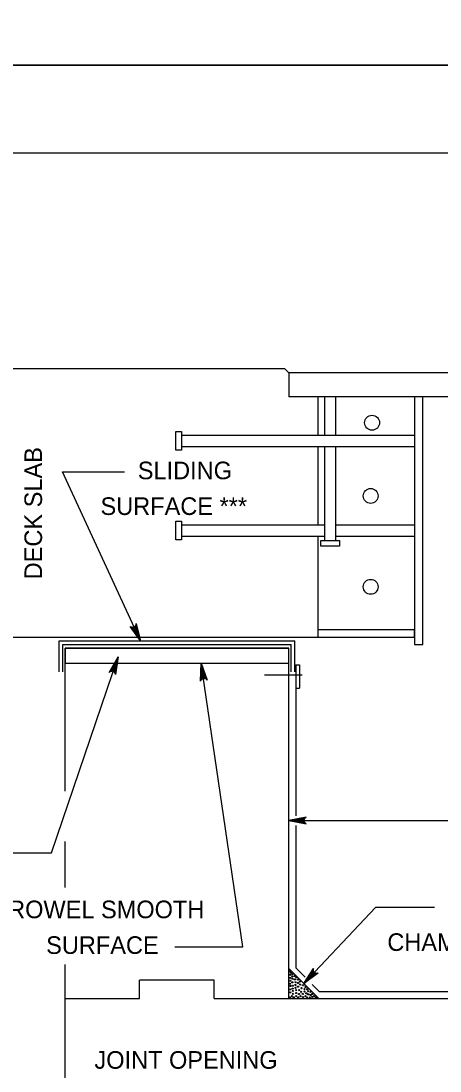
# Model space of a CAD drawing. Extents: x 636530 to 644067, y 294168 to 299122.
# Drawn here: x 639246.3 to 639317.7, y 295185.2 to 295364 of the extents above; entities that cross this region are included whole.
import ezdxf

# ---------------------------------------------------------------- set-up
doc = ezdxf.new("R2010")
doc.units = 0
doc.layers.add('1', color=7, linetype='Continuous')
doc.layers.add('PLT-BNDY', color=7, linetype='Continuous')

msp = doc.modelspace()

# ---------------------------------------------------------------- linework, layer by layer
at = {"layer": '1'}
for p, q in [((639832.78, 295341.48), (639046.78, 295341.48)), ((639112.67, 295304.82), (639291.18, 295304.82)), ((639378.27, 295304.11), (639291.89, 295304.11)), ((639291.89, 295304.11), (639291.89, 295299.98)), ((639378.27, 295299.98), (639291.89, 295299.98)), ((639296.83, 295299.98), (639296.83, 295293.45)), ((639297.98, 295299.98), (639297.98, 295293.45)), ((639299.89, 295299.98), (639299.89, 295293.45)), ((639313.34, 295299.98), (639313.34, 295257.82)), ((639314.76, 295257.82), (639314.76, 295299.98)), ((639273.65, 295293.45), (639313.34, 295293.45)), ((639273.65, 295291.54), (639313.34, 295291.54)), ((639296.83, 295291.54), (639296.83, 295278.21)), ((639297.98, 295291.54), (639297.98, 295275.53)), ((639299.89, 295291.54), (639299.89, 295275.53)), ((639253.37, 295287.24), (639263.93, 295287.24)), ((639266.65, 295258.46), (639253.37, 295287.24)), ((639273.65, 295278.21), (639297.98, 295278.21)), ((639299.89, 295278.21), (639313.34, 295278.21)), ((639273.65, 295276.3), (639297.98, 295276.3)), ((639296.83, 295276.3), (639296.83, 295259.09)), ((639299.89, 295276.3), (639313.34, 295276.3)), ((639313.34, 295260.36), (639296.83, 295260.36)), ((639313.34, 295260.36), (639313.34, 295259.09)), ((639313.34, 295259.09), (639313.34, 295260.36)), ((639238.55, 295259.1), (639313.34, 295259.1)), ((639252.76, 295258.46), (639292.92, 295258.46)), ((639252.76, 295253.16), (639252.76, 295258.46)), ((639292.92, 295253.16), (639292.92, 295258.46)), ((639296.83, 295259.09), (639313.34, 295259.09)), ((639253.4, 295257.83), (639292.29, 295257.83)), ((639253.4, 295253.16), (639253.4, 295257.83)), ((639253.79, 295257.19), (639291.89, 295257.19)), ((639253.79, 295232.89), (639253.79, 295257.19)), ((639291.89, 295197.57), (639291.89, 295257.19)), ((639291.89, 295202.69), (639291.89, 295257.19)), ((639292.29, 295253.16), (639292.29, 295257.83)), ((639313.34, 295257.82), (639314.76, 295257.82)), ((639251.5, 295222.35), (639262.81, 295255.74)), ((639253.79, 295254.65), (639291.89, 295254.65)), ((639284.06, 295206.37), (639277, 295254.65)), ((639293.11, 295254.38), (639293.11, 295250.42)), ((639293.11, 295254.38), (639293.72, 295254.38)), ((639293.11, 295253.82), (639293.11, 295228.67)), ((639293.72, 295254.38), (639293.72, 295250.42)), ((639294.17, 295252.61), (639287.77, 295252.61)), ((639293.11, 295250.42), (639293.72, 295250.42)), ((639291.89, 295227.88), (639370.65, 295227.88)), ((639293.11, 295227.02), (639293.11, 295202.78)), ((639253.79, 295216.49), (639253.79, 295224.3)), ((639232.79, 295222.35), (639251.5, 295222.35)), ((639306.7, 295213.1), (639294.45, 295200.13)), ((639316.75, 295213.1), (639306.7, 295213.1)), ((639272.48, 295206.37), (639284.06, 295206.37)), ((639253.79, 295147.74), (639253.79, 295203.36)), ((639293.11, 295202.78), (639294.7, 295201.2)), ((639291.89, 295202.69), (639297.02, 295197.57)), ((639279.19, 295200.7), (639266.49, 295200.7)), ((639266.49, 295197.57), (639266.49, 295200.7)), ((639279.19, 295197.57), (639279.19, 295200.7)), ((639295.91, 295199.99), (639297.1, 295198.79)), ((639253.79, 295197.57), (639266.49, 295197.57)), ((639279.19, 295197.57), (639291.89, 295197.57)), ((639291.89, 295197.57), (639370.65, 295197.57)), ((639297.1, 295198.79), (639365.44, 295198.79))]:
    msp.add_line(p, q, dxfattribs=at)
for points in [[(639291.89, 295304.11), (639291.18, 295304.82)], [(639266.65, 295258.46), (639264.9, 295260.93), (639265.02, 295260.86), (639265.14, 295260.79), (639265.25, 295260.78), (639265.37, 295260.77), (639265.47, 295260.8), (639265.56, 295260.82), (639265.65, 295260.88), (639265.73, 295260.94), (639265.8, 295261.03), (639265.86, 295261.13), (639265.89, 295261.27), (639265.91, 295261.4), (639266.65, 295258.46), (639265.89, 295261.27), (639265.86, 295261.13), (639266.65, 295258.46), (639265.8, 295261.03), (639265.73, 295260.94), (639266.65, 295258.46), (639265.65, 295260.88), (639265.56, 295260.82), (639266.65, 295258.46), (639265.47, 295260.8), (639265.37, 295260.77), (639266.65, 295258.46), (639265.25, 295260.78), (639265.14, 295260.79), (639266.65, 295258.46), (639265.02, 295260.86)], [(639262.81, 295255.74), (639262.39, 295252.74), (639262.35, 295252.87), (639262.31, 295253.01), (639262.23, 295253.1), (639262.16, 295253.18), (639262.07, 295253.23), (639261.98, 295253.28), (639261.88, 295253.3), (639261.78, 295253.31), (639261.66, 295253.29), (639261.55, 295253.26), (639261.44, 295253.18), (639261.33, 295253.1), (639262.81, 295255.74), (639261.44, 295253.18), (639261.55, 295253.26), (639262.81, 295255.74), (639261.66, 295253.29), (639261.78, 295253.31), (639262.81, 295255.74), (639261.88, 295253.3), (639261.98, 295253.28), (639262.81, 295255.74), (639262.07, 295253.23), (639262.16, 295253.18), (639262.81, 295255.74), (639262.23, 295253.1), (639262.31, 295253.01), (639262.81, 295255.74), (639262.35, 295252.87)], [(639277, 295254.65), (639277.99, 295251.78), (639277.89, 295251.89), (639277.8, 295251.99), (639277.69, 295252.03), (639277.58, 295252.08), (639277.48, 295252.08), (639277.38, 295252.08), (639277.28, 295252.05), (639277.18, 295252.02), (639277.09, 295251.95), (639277, 295251.87), (639276.94, 295251.75), (639276.88, 295251.62), (639277, 295254.65), (639276.94, 295251.75), (639277, 295251.87), (639277, 295254.65), (639277.09, 295251.95), (639277.18, 295252.02), (639277, 295254.65), (639277.28, 295252.05), (639277.38, 295252.08), (639277, 295254.65), (639277.48, 295252.08), (639277.58, 295252.08), (639277, 295254.65), (639277.69, 295252.03), (639277.8, 295251.99), (639277, 295254.65), (639277.89, 295251.89)], [(639291.89, 295227.88), (639294.88, 295227.32), (639294.76, 295227.4), (639294.65, 295227.48), (639294.59, 295227.58), (639294.53, 295227.68), (639294.51, 295227.78), (639294.49, 295227.88), (639294.51, 295227.98), (639294.53, 295228.08), (639294.59, 295228.18), (639294.65, 295228.28), (639294.76, 295228.36), (639294.88, 295228.44), (639291.89, 295227.88), (639294.76, 295228.36), (639294.65, 295228.28), (639291.89, 295227.88), (639294.59, 295228.18), (639294.53, 295228.08), (639291.89, 295227.88), (639294.51, 295227.98), (639294.49, 295227.88), (639291.89, 295227.88), (639294.51, 295227.78), (639294.53, 295227.68), (639291.89, 295227.88), (639294.59, 295227.58), (639294.65, 295227.48), (639291.89, 295227.88), (639294.76, 295227.4)], [(639294.45, 295200.13), (639296.1, 295202.68), (639296.08, 295202.55), (639296.05, 295202.41), (639296.09, 295202.3), (639296.12, 295202.18), (639296.18, 295202.1), (639296.24, 295202.02), (639296.32, 295201.97), (639296.41, 295201.91), (639296.52, 295201.88), (639296.64, 295201.86), (639296.77, 295201.89), (639296.91, 295201.92), (639294.45, 295200.13), (639296.77, 295201.89), (639296.64, 295201.86), (639294.45, 295200.13), (639296.52, 295201.88), (639296.41, 295201.91), (639294.45, 295200.13), (639296.32, 295201.97), (639296.24, 295202.02), (639294.45, 295200.13), (639296.18, 295202.1), (639296.12, 295202.18), (639294.45, 295200.13), (639296.09, 295202.3), (639296.05, 295202.41), (639294.45, 295200.13), (639296.08, 295202.55)]]:
    msp.add_lwpolyline(points, dxfattribs=at)
for points in [[(639272.69, 295290.91), (639272.69, 295294.09), (639273.65, 295294.09), (639273.65, 295290.91)], [(639272.69, 295275.67), (639272.69, 295278.84), (639273.65, 295278.84), (639273.65, 295275.67)], [(639297.35, 295275.53), (639300.53, 295275.53), (639300.53, 295274.58), (639297.35, 295274.58)], [(639253.79, 295254.65), (639291.89, 295254.65), (639291.89, 295257.19), (639253.79, 295257.19)]]:
    msp.add_lwpolyline(points, close=True, dxfattribs=at)
for centre, radius in [((639306.1, 295295.59), 1.27), ((639305.86, 295283.13), 1.27), ((639305.86, 295267.66), 1.27), ((639292.05, 295202.22), 0.0964), ((639292.15, 295201.59), 0.0964), ((639292.14, 295201.08), 0.0964), ((639292.29, 295201.96), 0.0964), ((639292.48, 295201.34), 0.0964), ((639292.53, 295201.71), 0.0964), ((639292.54, 295200.95), 0.0964), ((639292.87, 295201.4), 0.0964), ((639293.16, 295201.17), 0.0964), ((639292.15, 295200.09), 0.0964), ((639292.15, 295200.61), 0.0964), ((639292.15, 295199.14), 0.0964), ((639292.17, 295199.7), 0.0964), ((639292.52, 295200.33), 0.0964), ((639292.57, 295199.27), 0.0964), ((639292.59, 295199.76), 0.0964), ((639292.94, 295200.84), 0.0964), ((639293.04, 295199.88), 0.0964), ((639293.05, 295200.35), 0.0964), ((639293.07, 295199.4), 0.0964), ((639293.48, 295200.82), 0.0964), ((639293.49, 295200.22), 0.0964), ((639293.48, 295199.59), 0.0964), ((639293.78, 295200.48), 0.0964), ((639293.85, 295199.94), 0.0964), ((639294.06, 295199.34), 0.0964), ((639294.36, 295199.83), 0.0964), ((639294.59, 295199.18), 0.0964), ((639294.78, 295199.54), 0.0964), ((639295.06, 295199.18), 0.0964), ((639292.13, 295197.76), 0.0964), ((639292.16, 295198.62), 0.0964), ((639292.42, 295197.99), 0.0964), ((639292.6, 295198.87), 0.0964), ((639292.6, 295198.37), 0.0964), ((639292.74, 295197.78), 0.0964), ((639293.15, 295198.51), 0.0964), ((639293.17, 295198.99), 0.0964), ((639293.17, 295197.97), 0.0964), ((639293.52, 295197.78), 0.0964), ((639293.65, 295198.34), 0.0964), ((639293.67, 295198.99), 0.0964), ((639293.89, 295197.98), 0.0964), ((639294.03, 295198.71), 0.0964), ((639294.29, 295198.35), 0.0964), ((639294.33, 295197.82), 0.0964), ((639294.59, 295198.76), 0.0964), ((639294.77, 295197.97), 0.0964), ((639294.91, 295198.46), 0.0964), ((639295.05, 295197.76), 0.0964), ((639295.22, 295198.82), 0.0964), ((639295.23, 295198.3), 0.0964), ((639295.49, 295197.75), 0.0964), ((639295.61, 295198.71), 0.0964), ((639295.62, 295198.17), 0.0964), ((639295.88, 295197.84), 0.0964), ((639295.93, 295198.35), 0.0964), ((639296.21, 295197.98), 0.0964), ((639296.55, 295197.75), 0.0964)]:
    msp.add_circle(centre, radius, dxfattribs=at)
at = {"layer": 'PLT-BNDY'}
for points in [[(639006.78, 295950.48), (639847.78, 295950.48), (639847.78, 295356.48), (639006.78, 295356.48)], [(639006.78, 295356.48), (639847.78, 295356.48), (639847.78, 294762.48), (639006.78, 294762.48)]]:
    msp.add_lwpolyline(points, close=True, dxfattribs=at)

# ---------------------------------------------------------------- texts
at = {"layer": '1'}
for s, rotation, p in [('DECK SLAB', 90, (639249.87, 295268.93)), ('JOINT OPENING', 360, (639258.8, 295185.62))]:
    msp.add_text(s, height=3, rotation=rotation, dxfattribs=at).set_placement(p)
for s, p in [('SLIDING', (639266.18, 295285.97)), ('SURFACE ***', (639259.83, 295279.89)), ('TROWEL SMOOTH', (639241.64, 295211.25)), ('SURFACE', (639250.57, 295205.17)), ('CHAMFER (TYP.)', (639308.7, 295205.68))]:
    msp.add_text(s, height=3, dxfattribs=at).set_placement(p)

doc.saveas('drawing.dxf')
